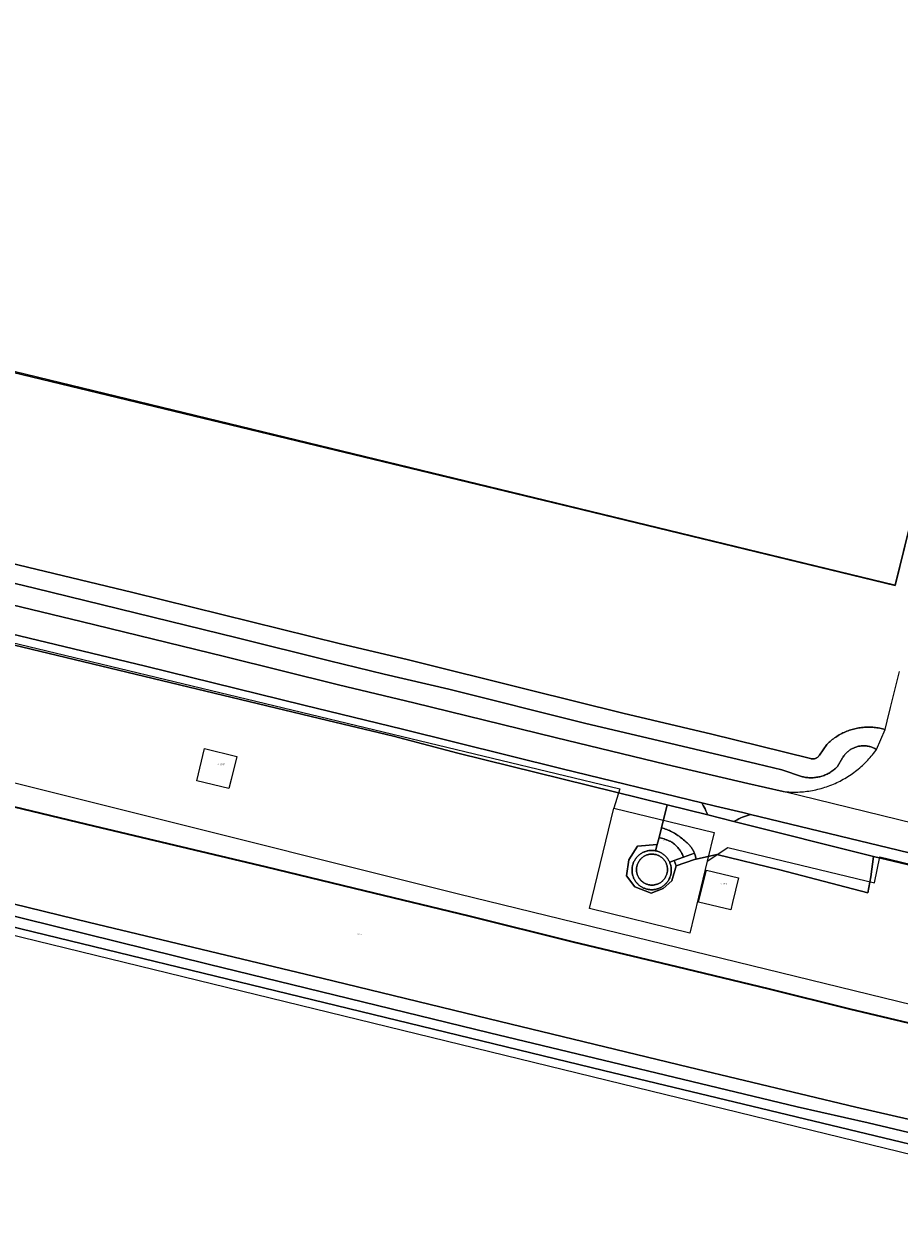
# Model space of a CAD drawing. Header units: metres. Extents: x 250001 to 257773, y 598992 to 609118.
# Tile 562 of 656: x 251781 to 251993, y 606721 to 607008. Entities that reach past the tile are written whole.
import ezdxf
from ezdxf.enums import TextEntityAlignment as Align
from ezdxf.lldxf.tags import DXFTag

# ---------------------------------------------------------------- set-up
doc = ezdxf.new("R2010")
doc.units = ezdxf.units.M
for name, color, linetype, lineweight in [('B-WE-GK-BESCHOEIING-G', 252, 'GK-BESCHOEIING', 35), ('B-WE-GR-GRAS-GV', 252, 'Continuous', 13), ('B-WE-GR-GROENVOORZIENING-GV', 252, 'Continuous', 18), ('B-WE-GW-TALUD_KRUIN-G', 252, 'Continuous', 18), ('B-WE-IE-TERREINAFSCHEIDING_KUNSTMATIG_HEKWERK-G', 252, 'IE-TERREINAFSCHEIDING-KUNSTMATIG', 18), ('B-WE-KG-GRENS_PERCEEL-G', 150, 'KG-PERCEEL', 18), ('B-WE-KG-GRENS_PERCEEL-S', 150, 'Continuous', 25), ('B-WE-OG-BEBOUWING_WINDTURBINE-GV', 1, 'Continuous', 18), ('B-WE-OG-TERREIN_ERF-GV', 7, 'Continuous', 18), ('B-WE-OG-WATER-GV', 252, 'Continuous', 18), ('B-WE-OG-WATER_SLOOT-GV', 252, 'Continuous', 18), ('B-WE-VH-ONVERHARD-GV', 252, 'Continuous', 18), ('B-WE-VH-VERHARDING_GESLOTEN-GV', 252, 'Continuous', 18), ('B-WE-VH-VERHARDING_OPEN-GV', 252, 'Continuous', 18), ('X-XX-AL-REFERENTIE-G', 7, 'Continuous', 18)]:
    doc.layers.add(name, color=color, linetype=linetype, lineweight=lineweight)
doc.styles.add('NLCS-ISO', font='NLCS-ISO.ttf')
doc.styles.get("Standard").update_dxf_attribs({"font": 'NLCS-ISO.ttf'})
doc.linetypes.add('GK-BESCHOEIING', pattern='A,30,-5,[1,NLCS.SHX,S=1,R=0,X=0,Y=0],-5', length=40)
doc.linetypes.add('IE-TERREINAFSCHEIDING-KUNSTMATIG', pattern='A,4,[82,NLCS.shx,S=0.75,R=90,X=0,Y=0],4,-2', length=10)
tags = doc.linetypes.add('KG-PERCEEL', pattern='A,5.5,-2,["P",Standard,S=1.8,R=0,X=-0.5,Y=-0.9],-2,5.5,-2,[5,NLCS.SHX,S=0.75,R=0,X=0,Y=0],-2', length=19).pattern_tags.tags
tags[6] = DXFTag(74, 10)

# ---------------------------------------------------------------- blocks, each defined once
blk = doc.blocks.new('SKG-PERCEELNUMMER-SO')
at = {"style": 'NLCS-ISO', "oblique": 10, "flags": 1}
blk.add_attdef('GEMEENTECODE', text='', height=1.8, dxfattribs=at).set_placement((0, 2.6), align=Align.MIDDLE_CENTER)
at = {"style": 'NLCS-ISO', "oblique": 10}
blk.add_attdef('SECTIE', text='', height=1.8, dxfattribs=at).set_placement((-0.5, 0), align=Align.MIDDLE_RIGHT)
blk.add_attdef('PERCEELNUMMER', text='', height=1.8, dxfattribs=at).set_placement((0.5, 0), align=Align.MIDDLE_LEFT)
blk = doc.blocks.new('BS2021-132-Xref-KAD-20210617')
at = {"layer": 'B-WE-KG-GRENS_PERCEEL-G', "flags": 128}
for points in [[(252044.228, 607084.16), (251991.812, 606872.422), (251694.031, 606944.689)], [(251407.972, 606915.387), (251423.629, 606911.665), (251662.131, 606853.29), (251721.619, 606838.835), (251886.18, 606797.695), (252184.169, 606724.865), (252199.95, 606721.135)], [(251615.13, 606882.534), (251621.801, 606886.787), (251657.144, 606878.461), (251658.995, 606886.973), (251693.968, 606878.831), (251925.272, 606823.133), (251923.836, 606818.398)], [(251946.408, 606805.581), (251942.183, 606788.211), (251917.886, 606794.116), (251923.836, 606818.398)], [(251923.836, 606818.398), (251948.097, 606812.526)], [(251948.097, 606812.526), (251946.408, 606805.581)], [(251946.408, 606805.581), (251951.363, 606808.884), (251986.891, 606800.372), (251988.187, 606806.664), (252065.165, 606787.974), (252199.95, 606757.063)], [(251706.083, 606805.365), (252056.599, 606719.723)]]:
    blk.add_lwpolyline(points, dxfattribs=at)
for points in [[(251831.126, 606825.367), (251830.593, 606823.192), (251822.822, 606825.095), (251824.727, 606832.862), (251832.497, 606830.955)], [(251952.53, 606795.616), (251952.084, 606793.784), (251944.311, 606795.677), (251946.202, 606803.443), (251953.976, 606801.555)]]:
    blk.add_lwpolyline(points, close=True, dxfattribs=at)
at = {"layer": 'B-WE-KG-GRENS_PERCEEL-S', "xscale": 0.2, "yscale": 0.2, "zscale": 0.2}
for p, values in [((251828.285, 606829.025), {'PERCEELNUMMER': '3087', 'SECTIE': 'A'}), ((251936.217, 606810.637), {'PERCEELNUMMER': '3465', 'SECTIE': 'A'}), ((251949.955, 606800.135), {'PERCEELNUMMER': '3086', 'SECTIE': 'A'}), ((251862.094, 606787.89), {'PERCEELNUMMER': '57', 'SECTIE': 'M'})]:
    blk.add_blockref('SKG-PERCEELNUMMER-SO', p, dxfattribs=at).add_auto_attribs(values)
blk = doc.blocks.new('BS2021-132-Xref-BGT-GRIJS-20210617-aangepast')
at = {"layer": 'B-WE-GK-BESCHOEIING-G', "flags": 128}
for points in [[(251796.165, 606814.456), (251776.454, 606819.233)], [(251817.61, 606809.418), (251796.165, 606814.456)], [(251839.74, 606804.156), (251817.61, 606809.418)], [(251863.357, 606798.451), (251839.74, 606804.156)], [(251888.802, 606792.263), (251863.357, 606798.451)], [(251914.012, 606785.997), (251888.802, 606792.263)], [(251939.068, 606780.023), (251914.012, 606785.997)], [(251961.526, 606774.606), (251939.068, 606780.023)], [(251980.898, 606769.749), (251961.526, 606774.606)], [(252000, 606765.233), (251980.898, 606769.749)]]:
    blk.add_lwpolyline(points, dxfattribs=at)
at = {"layer": 'B-WE-GR-GRAS-GV', "flags": 128}
for points in [[(251776.454, 606819.233), (251796.165, 606814.456), (251817.61, 606809.418), (251839.74, 606804.156), (251863.357, 606798.451), (251888.802, 606792.263), (251914.012, 606785.997), (251939.068, 606780.023), (251961.526, 606774.606), (251980.898, 606769.749), (252000, 606765.233), (252010.75, 606762.314), (252032.953, 606757.035), (252046.018, 606753.824), (252074.764, 606747.145), (252105, 606739.963), (252145.419, 606730.421), (252168.554, 606724.25), (252176.652, 606722.148), (252184.386, 606720.071)], [(252036.289, 606794.923), (251986.68, 606806.697), (251986.049, 606801.801), (251985.255, 606797.965), (251964.017, 606803.506), (251948.733, 606807.183), (251943.702, 606806.116), (251943.319, 606806.035), (251938.922, 606804.448), (251937.864, 606800.876), (251935.747, 606799.024), (251932.837, 606797.834), (251928.868, 606799.421), (251926.884, 606802.067), (251927.413, 606805.903), (251929.53, 606809.211), (251934.292, 606809.608), (251934.732, 606811.347), (251935.329, 606813.705), (251936.731, 606819.241), (251886.046, 606831.741), (251870.435, 606835.857), (251854.52, 606839.638), (251734.002, 606868.61)], [(252067.615, 606719.738), (251921.327, 606754.883), (251706.804, 606807.081)]]:
    blk.add_lwpolyline(points, dxfattribs=at)
at = {"layer": 'B-WE-GR-GROENVOORZIENING-GV', "flags": 128}
for points in [[(251762.59, 606881.39), (251807.36, 606870.62), (251857.58, 606858.26), (251873.75, 606854.46), (251903.19, 606847.12), (251925.96, 606841.45), (251947.49, 606836.39), (251959.01, 606833.5), (251971.418, 606830.435), (251971.538, 606830.405), (251971.66, 606830.384), (251971.783, 606830.37), (251971.906, 606830.364), (251972.03, 606830.366), (251972.153, 606830.376), (251972.276, 606830.394), (251972.396, 606830.42), (251972.516, 606830.454), (251972.632, 606830.495), (251972.746, 606830.544), (251972.856, 606830.6), (251972.962, 606830.663), (251973.065, 606830.733), (251973.162, 606830.809), (251973.254, 606830.891), (251973.341, 606830.98), (251973.422, 606831.073), (251973.497, 606831.172), (251973.565, 606831.275), (251973.572, 606831.287), (251975.374, 606833.88), (251975.425, 606833.93), (251975.668, 606834.165), (251975.916, 606834.394), (251976.17, 606834.617), (251976.429, 606834.834), (251976.693, 606835.044), (251976.962, 606835.249), (251977.236, 606835.446), (251977.515, 606835.638), (251977.798, 606835.823), (251978.085, 606836.001), (251978.376, 606836.172), (251978.672, 606836.336), (251978.971, 606836.493), (251979.273, 606836.643), (251979.58, 606836.786), (251979.889, 606836.921), (251980.202, 606837.049), (251980.517, 606837.17), (251980.836, 606837.283), (251981.157, 606837.389), (251981.48, 606837.487), (251981.806, 606837.577), (251982.133, 606837.66), (251982.463, 606837.735), (251982.794, 606837.802), (251983.127, 606837.861), (251983.461, 606837.912), (251983.796, 606837.956), (251984.132, 606837.991), (251984.469, 606838.018), (251984.806, 606838.038), (251985.144, 606838.049), (251985.481, 606838.053), (251985.819, 606838.048), (251986.157, 606838.036), (251986.494, 606838.015), (251986.831, 606837.986), (251987.167, 606837.95), (251987.502, 606837.906), (251987.836, 606837.853), (251988.168, 606837.793), (251988.499, 606837.725), (251988.828, 606837.649), (251989.156, 606837.565), (251989.481, 606837.474), (251989.973, 606839.468), (251990.793, 606842.795), (251992.976, 606851.545)], [(252000, 606905.223), (251991.889, 606872.366), (251913.606, 606891.333), (251755.27, 606929.507)], [(251749.32, 606874.58), (251794.8, 606863.63), (251829.56, 606855.12), (251857.12, 606848.32), (251875.34, 606843.96), (251909.58, 606835.58), (251936.51, 606828.97), (251956.261, 606824.402), (251964.815, 606822.459), (251965.256, 606822.416), (251965.697, 606822.381), (251966.139, 606822.355), (251966.582, 606822.336), (251967.025, 606822.325), (251967.468, 606822.322), (251967.91, 606822.327), (251968.353, 606822.341), (251968.795, 606822.362), (251969.237, 606822.391), (251969.679, 606822.428), (251970.119, 606822.473), (251970.559, 606822.526), (251970.998, 606822.587), (251971.435, 606822.656), (251971.871, 606822.733), (251972.306, 606822.817), (251972.739, 606822.91), (251973.17, 606823.01), (251973.6, 606823.118), (251974.027, 606823.234), (251974.453, 606823.357), (251974.876, 606823.489), (251975.296, 606823.627), (251975.714, 606823.774), (251976.13, 606823.928), (251976.542, 606824.089), (251976.951, 606824.258), (251977.358, 606824.434), (251977.761, 606824.617), (251978.161, 606824.808), (251978.557, 606825.006), (251978.949, 606825.211), (251979.338, 606825.423), (251979.723, 606825.642), (251980.104, 606825.868), (251980.481, 606826.101), (251980.853, 606826.341), (251981.221, 606826.587), (251981.585, 606826.84), (251981.944, 606827.099), (251982.298, 606827.365), (251982.647, 606827.637), (251982.992, 606827.916), (251983.331, 606828.201), (251983.665, 606828.491), (251983.994, 606828.788), (251984.317, 606829.091), (251984.635, 606829.399), (251984.947, 606829.713), (251985.254, 606830.033), (251985.554, 606830.358), (251985.849, 606830.688), (251986.138, 606831.024), (251986.42, 606831.365), (251986.697, 606831.711), (251986.967, 606832.062), (251987.231, 606832.418), (251987.391, 606832.641), (251987.205, 606832.753), (251987.016, 606832.858), (251986.822, 606832.956), (251986.625, 606833.047), (251986.425, 606833.13), (251986.222, 606833.206), (251986.016, 606833.275), (251985.808, 606833.336), (251985.598, 606833.389), (251985.386, 606833.434), (251985.172, 606833.472), (251984.957, 606833.501), (251984.742, 606833.523), (251984.525, 606833.536), (251984.308, 606833.542), (251984.092, 606833.54), (251983.875, 606833.529), (251983.659, 606833.511), (251983.444, 606833.485), (251983.23, 606833.451), (251983.017, 606833.409), (251982.806, 606833.359), (251982.597, 606833.301), (251982.39, 606833.236), (251982.186, 606833.163), (251981.984, 606833.082), (251981.786, 606832.995), (251981.591, 606832.9), (251981.4, 606832.798), (251981.213, 606832.688), (251981.029, 606832.573), (251980.85, 606832.45), (251980.676, 606832.321), (251980.507, 606832.185), (251980.343, 606832.044), (251980.184, 606831.896), (251980.031, 606831.743), (251979.883, 606831.584), (251979.741, 606831.42), (251979.606, 606831.25), (251979.477, 606831.076), (251979.354, 606830.897), (251979.238, 606830.714), (251979.175, 606830.607), (251977.941, 606828.508), (251977.825, 606828.391), (251977.633, 606828.205), (251977.435, 606828.026), (251977.231, 606827.852), (251977.023, 606827.685), (251976.809, 606827.524), (251976.591, 606827.37), (251976.369, 606827.222), (251976.142, 606827.08), (251975.911, 606826.946), (251975.676, 606826.818), (251975.437, 606826.698), (251975.195, 606826.585), (251974.95, 606826.479), (251974.701, 606826.381), (251974.45, 606826.29), (251974.196, 606826.206), (251973.94, 606826.13), (251973.681, 606826.062), (251973.421, 606826.002), (251973.159, 606825.949), (251972.895, 606825.905), (251972.63, 606825.868), (251972.365, 606825.839), (251972.098, 606825.819), (251971.831, 606825.806), (251971.564, 606825.801), (251971.297, 606825.804), (251971.03, 606825.815), (251970.763, 606825.834), (251970.497, 606825.861), (251970.232, 606825.896), (251969.968, 606825.94), (251969.706, 606825.99), (251969.445, 606826.049), (251964.511, 606827.678), (251958.402, 606829.157), (251938.95, 606833.77), (251916.7, 606839.04), (251883.82, 606847.23), (251868.21, 606850.86), (251854.93, 606854.07), (251832.59, 606859.64), (251783.51, 606871.69), (251727.92, 606885.08)], [(251734.002, 606868.61), (251854.52, 606839.638), (251870.435, 606835.857), (251886.046, 606831.741), (251936.731, 606819.241), (251946.516, 606816.784), (251946.083, 606817.821), (251945.882, 606818.26), (251945.667, 606818.693), (251945.437, 606819.119), (251945.194, 606819.536), (251945.078, 606819.72), (251911.26, 606827.97), (251872.66, 606837.56), (251848.71, 606843.36), (251810.39, 606852.78), (251760.35, 606864.86)], [(252214.392, 606686.559), (252196.501, 606690.951), (252189.09, 606692.706), (252178.25, 606695.273), (252150.465, 606701.883), (252127.003, 606707.544), (252100.584, 606713.868), (252073.17, 606720.93), (252070.597, 606721.591), (252055.328, 606725.51), (252038.953, 606729.584), (252018.857, 606734.558), (252000, 606738.798), (251985.402, 606742.276), (251968.175, 606746.109), (251893.683, 606764.033), (251825.553, 606780.702), (251758.613, 606797.239)], [(251706.804, 606807.081), (251921.327, 606754.883), (252067.615, 606719.738), (252187.039, 606690.956), (252297.978, 606663.606)], [(252000, 606806.46), (251956.918, 606816.927), (251956.859, 606816.911), (251956.384, 606816.772), (251955.913, 606816.617), (251955.448, 606816.447), (251954.988, 606816.262), (251954.535, 606816.063), (251954.088, 606815.849), (251953.649, 606815.621), (251952.876, 606815.187), (251986.68, 606806.697), (252036.289, 606794.923)]]:
    blk.add_lwpolyline(points, dxfattribs=at)
for points in [[(251946.516, 606816.784), (251936.731, 606819.241), (251935.329, 606813.705), (251935.389, 606813.694), (251935.637, 606813.616), (251935.963, 606813.506), (251936.285, 606813.389), (251936.605, 606813.264), (251936.922, 606813.133), (251937.236, 606812.993), (251937.546, 606812.846), (251937.853, 606812.692), (251938.156, 606812.532), (251938.456, 606812.363), (251938.751, 606812.188), (251939.042, 606812.007), (251939.329, 606811.818), (251939.612, 606811.623), (251939.889, 606811.421), (251940.163, 606811.213), (251940.431, 606810.999), (251940.694, 606810.778), (251940.951, 606810.552), (251941.204, 606810.319), (251941.347, 606810.207), (251941.523, 606810.062), (251941.692, 606809.91), (251941.857, 606809.753), (251942.016, 606809.59), (251942.169, 606809.421), (251942.316, 606809.247), (251942.457, 606809.069), (251942.591, 606808.885), (251942.719, 606808.696), (251942.84, 606808.504), (251942.955, 606808.307), (251943.062, 606808.106), (251943.162, 606807.902), (251943.255, 606807.694), (251943.302, 606807.578), (251943.341, 606807.483), (251943.419, 606807.269), (251943.49, 606807.052), (251943.553, 606806.834), (251943.608, 606806.613), (251943.655, 606806.39), (251943.695, 606806.166), (251943.702, 606806.116), (251948.733, 606807.183), (251964.017, 606803.506), (251985.255, 606797.965), (251986.049, 606801.801), (251986.68, 606806.697), (251952.876, 606815.187)], [(251935.389, 606813.694), (251935.329, 606813.705), (251934.732, 606811.347), (251935.001, 606811.281), (251935.339, 606811.189), (251935.674, 606811.089), (251936.006, 606810.982), (251936.336, 606810.867), (251936.663, 606810.745), (251936.988, 606810.615), (251937.309, 606810.478), (251937.628, 606810.333), (251937.664, 606810.316), (251937.868, 606810.181), (251938.068, 606810.038), (251938.263, 606809.89), (251938.453, 606809.735), (251938.637, 606809.574), (251938.817, 606809.407), (251938.99, 606809.235), (251939.159, 606809.057), (251939.321, 606808.873), (251939.477, 606808.684), (251939.627, 606808.49), (251939.77, 606808.292), (251939.907, 606808.089), (251940.038, 606807.881), (251940.161, 606807.67), (251940.277, 606807.454), (251940.387, 606807.235), (251940.489, 606807.012), (251940.662, 606806.598), (251943.302, 606807.578), (251943.255, 606807.694), (251943.162, 606807.902), (251943.062, 606808.106), (251942.955, 606808.307), (251942.84, 606808.504), (251942.719, 606808.696), (251942.591, 606808.885), (251942.457, 606809.069), (251942.316, 606809.247), (251942.169, 606809.421), (251942.016, 606809.59), (251941.857, 606809.753), (251941.692, 606809.91), (251941.523, 606810.062), (251941.347, 606810.207), (251941.204, 606810.319), (251940.951, 606810.552), (251940.694, 606810.778), (251940.431, 606810.999), (251940.163, 606811.213), (251939.889, 606811.421), (251939.612, 606811.623), (251939.329, 606811.818), (251939.042, 606812.007), (251938.751, 606812.188), (251938.456, 606812.363), (251938.156, 606812.532), (251937.853, 606812.692), (251937.546, 606812.846), (251937.236, 606812.993), (251936.922, 606813.133), (251936.605, 606813.264), (251936.285, 606813.389), (251935.963, 606813.506), (251935.637, 606813.616)], [(251935.001, 606811.281), (251934.732, 606811.347), (251934.292, 606809.608), (251933.879, 606808.109), (251933.99, 606808.087), (251934.179, 606808.041), (251934.367, 606807.987), (251934.552, 606807.925), (251934.734, 606807.856), (251934.913, 606807.779), (251935.09, 606807.695), (251935.262, 606807.604), (251935.431, 606807.506), (251935.595, 606807.401), (251935.755, 606807.29), (251935.911, 606807.172), (251936.061, 606807.047), (251936.206, 606806.917), (251936.346, 606806.781), (251936.48, 606806.639), (251936.608, 606806.492), (251936.729, 606806.34), (251936.845, 606806.183), (251936.954, 606806.021), (251937.056, 606805.855), (251937.152, 606805.685), (251937.24, 606805.511), (251937.317, 606805.343), (251938.365, 606805.745), (251940.662, 606806.598), (251940.489, 606807.012), (251940.387, 606807.235), (251940.277, 606807.454), (251940.161, 606807.67), (251940.038, 606807.881), (251939.907, 606808.089), (251939.77, 606808.292), (251939.627, 606808.49), (251939.477, 606808.684), (251939.321, 606808.873), (251939.159, 606809.057), (251938.99, 606809.235), (251938.817, 606809.407), (251938.637, 606809.574), (251938.453, 606809.735), (251938.263, 606809.89), (251938.068, 606810.038), (251937.868, 606810.181), (251937.664, 606810.316), (251937.628, 606810.333), (251937.309, 606810.478), (251936.988, 606810.615), (251936.663, 606810.745), (251936.336, 606810.867), (251936.006, 606810.982), (251935.674, 606811.089), (251935.339, 606811.189)]]:
    blk.add_lwpolyline(points, close=True, dxfattribs=at)
at = {"layer": 'B-WE-GW-TALUD_KRUIN-G', "flags": 128}
blk.add_lwpolyline([(251935.001, 606811.281), (251935.339, 606811.189), (251935.674, 606811.089), (251936.006, 606810.982), (251936.336, 606810.867), (251936.663, 606810.745), (251936.988, 606810.615), (251937.309, 606810.478), (251937.628, 606810.333), (251937.664, 606810.316), (251937.868, 606810.181), (251938.068, 606810.038), (251938.263, 606809.89), (251938.453, 606809.735), (251938.637, 606809.574), (251938.817, 606809.407), (251938.99, 606809.235), (251939.159, 606809.057), (251939.321, 606808.873), (251939.477, 606808.684), (251939.627, 606808.49), (251939.77, 606808.292), (251939.907, 606808.089), (251940.038, 606807.881), (251940.161, 606807.67), (251940.277, 606807.454), (251940.387, 606807.235), (251940.489, 606807.012), (251940.662, 606806.598)], dxfattribs=at)
at = {"layer": 'B-WE-IE-TERREINAFSCHEIDING_KUNSTMATIG_HEKWERK-G', "flags": 128}
blk.add_lwpolyline([(251986.68, 606806.697), (251936.731, 606819.241)], dxfattribs=at)
at = {"layer": 'B-WE-OG-BEBOUWING_WINDTURBINE-GV', "flags": 128}
blk.add_lwpolyline([(251933.152, 606807.31), (251932.979, 606807.311), (251932.805, 606807.305), (251932.633, 606807.29), (251932.461, 606807.268), (251932.291, 606807.237), (251932.122, 606807.199), (251931.955, 606807.153), (251931.79, 606807.099), (251931.628, 606807.038), (251931.469, 606806.969), (251931.313, 606806.893), (251931.161, 606806.81), (251931.013, 606806.72), (251930.87, 606806.624), (251930.731, 606806.52), (251930.597, 606806.411), (251930.468, 606806.295), (251930.344, 606806.174), (251930.226, 606806.047), (251930.115, 606805.914), (251930.009, 606805.777), (251929.91, 606805.635), (251929.818, 606805.488), (251929.732, 606805.338), (251929.654, 606805.183), (251929.598, 606805.062), (251929.532, 606804.902), (251929.474, 606804.738), (251929.424, 606804.573), (251929.381, 606804.405), (251929.346, 606804.235), (251929.319, 606804.064), (251929.3, 606803.892), (251929.288, 606803.719), (251929.285, 606803.546), (251929.29, 606803.373), (251929.303, 606803.2), (251929.323, 606803.028), (251929.352, 606802.858), (251929.388, 606802.688), (251929.433, 606802.521), (251929.485, 606802.356), (251929.544, 606802.193), (251929.611, 606802.033), (251929.685, 606801.877), (251929.767, 606801.724), (251929.855, 606801.575), (251929.95, 606801.43), (251930.052, 606801.29), (251930.16, 606801.155), (251930.274, 606801.025), (251930.394, 606800.9), (251930.52, 606800.781), (251930.651, 606800.668), (251930.788, 606800.56), (251930.929, 606800.46), (251931.074, 606800.366), (251931.224, 606800.279), (251931.377, 606800.199), (251931.534, 606800.126), (251931.694, 606800.06), (251931.858, 606800.002), (251932.023, 606799.951), (251932.191, 606799.909), (251932.361, 606799.873), (251932.532, 606799.846), (251932.704, 606799.827), (251932.877, 606799.816), (251933.05, 606799.812), (251933.223, 606799.817), (251933.396, 606799.83), (251933.568, 606799.85), (251933.738, 606799.879), (251933.908, 606799.915), (251934.075, 606799.959), (251934.241, 606800.011), (251934.403, 606800.071), (251934.563, 606800.138), (251934.72, 606800.212), (251934.872, 606800.293), (251935.021, 606800.381), (251935.166, 606800.477), (251935.306, 606800.578), (251935.442, 606800.686), (251935.572, 606800.8), (251935.697, 606800.92), (251935.816, 606801.046), (251935.929, 606801.177), (251936.036, 606801.313), (251936.137, 606801.454), (251936.231, 606801.6), (251936.318, 606801.749), (251936.339, 606801.788), (251936.417, 606801.942), (251936.488, 606802.1), (251936.552, 606802.261), (251936.609, 606802.425), (251936.657, 606802.591), (251936.698, 606802.76), (251936.731, 606802.93), (251936.756, 606803.101), (251936.774, 606803.273), (251936.783, 606803.446), (251936.784, 606803.62), (251936.778, 606803.793), (251936.763, 606803.965), (251936.741, 606804.137), (251936.71, 606804.307), (251936.672, 606804.476), (251936.626, 606804.643), (251936.572, 606804.808), (251936.51, 606804.97), (251936.442, 606805.129), (251936.366, 606805.284), (251936.283, 606805.436), (251936.193, 606805.584), (251936.096, 606805.728), (251935.993, 606805.867), (251935.883, 606806.001), (251935.767, 606806.13), (251935.646, 606806.253), (251935.519, 606806.371), (251935.386, 606806.483), (251935.249, 606806.588), (251935.107, 606806.687), (251934.96, 606806.78), (251934.81, 606806.865), (251934.655, 606806.944), (251934.497, 606807.015), (251934.337, 606807.079), (251934.173, 606807.135), (251934.006, 606807.184), (251933.838, 606807.225), (251933.668, 606807.258), (251933.497, 606807.283), (251933.325, 606807.301)], close=True, dxfattribs=at)
at = {"layer": 'B-WE-OG-TERREIN_ERF-GV', "flags": 128}
blk.add_lwpolyline([(251755.27, 606929.507), (251913.606, 606891.333), (251991.889, 606872.366), (252000, 606905.223), (252003.069, 606916.872), (252006.15, 606929.36), (252035.56, 607048.73), (252044.224, 607084.14), (252000, 607094.742), (251991.15, 607096.863), (251997.151, 607121.146), (251945.6, 607133.69), (251945.149, 607131.851), (251945.222, 607131.833), (251930.372, 607070.876), (251832.789, 607094.649), (251847.58, 607155.362), (251847.248, 607155.443), (251847.73, 607157.284), (251691.421, 607195.383)], dxfattribs=at)
at = {"layer": 'B-WE-OG-WATER-GV', "flags": 128}
for points in [[(251748.868, 606802.448), (251796.861, 606790.736), (251853.073, 606777.256), (251893.625, 606767.413), (251941.965, 606755.708), (251982.361, 606746.035), (252000, 606741.99), (252019.219, 606737.324), (252042.153, 606731.715), (252059.425, 606727.462), (252079.571, 606722.706), (252099.689, 606717.823), (252120.754, 606712.771), (252135.085, 606709.179), (252142.014, 606707.44), (252151.091, 606705.277), (252163.112, 606702.327), (252174.594, 606699.393), (252183.251, 606697.381), (252195.583, 606694.272), (252208.581, 606691.049), (252221.385, 606688.091)], [(252184.386, 606720.071), (252176.652, 606722.148), (252168.554, 606724.25), (252145.419, 606730.421), (252105, 606739.963), (252074.764, 606747.145), (252046.018, 606753.824), (252032.953, 606757.035), (252010.75, 606762.314), (252000, 606765.233), (251980.898, 606769.749), (251961.526, 606774.606), (251939.068, 606780.023), (251914.012, 606785.997), (251888.802, 606792.263), (251863.357, 606798.451), (251839.74, 606804.156), (251817.61, 606809.418), (251796.165, 606814.456), (251776.454, 606819.233)]]:
    blk.add_lwpolyline(points, dxfattribs=at)
at = {"layer": 'B-WE-OG-WATER_SLOOT-GV', "flags": 128}
for points in [[(251758.613, 606797.239), (251825.553, 606780.702), (251893.683, 606764.033), (251968.175, 606746.109), (251985.402, 606742.276), (252000, 606738.798), (252018.857, 606734.558), (252038.953, 606729.584), (252055.328, 606725.51), (252070.597, 606721.591), (252073.17, 606720.93), (252100.584, 606713.868), (252127.003, 606707.544), (252150.465, 606701.883), (252178.25, 606695.273), (252189.09, 606692.706), (252196.501, 606690.951), (252214.392, 606686.559)], [(252221.385, 606688.091), (252208.581, 606691.049), (252195.583, 606694.272), (252183.251, 606697.381), (252174.594, 606699.393), (252163.112, 606702.327), (252151.091, 606705.277), (252142.014, 606707.44), (252135.085, 606709.179), (252120.754, 606712.771), (252099.689, 606717.823), (252079.571, 606722.706), (252059.425, 606727.462), (252042.153, 606731.715), (252019.219, 606737.324), (252000, 606741.99), (251982.361, 606746.035), (251941.965, 606755.708), (251893.625, 606767.413), (251853.073, 606777.256), (251796.861, 606790.736), (251748.868, 606802.448)]]:
    blk.add_lwpolyline(points, dxfattribs=at)
at = {"layer": 'B-WE-VH-ONVERHARD-GV', "flags": 128}
blk.add_lwpolyline([(251933.879, 606808.109), (251934.292, 606809.608), (251929.53, 606809.211), (251927.413, 606805.903), (251926.884, 606802.067), (251928.868, 606799.421), (251932.837, 606797.834), (251935.747, 606799.024), (251937.864, 606800.876), (251938.922, 606804.448), (251938.365, 606805.745), (251937.317, 606805.343), (251937.321, 606805.334), (251937.395, 606805.153), (251937.461, 606804.97), (251937.52, 606804.784), (251937.571, 606804.595), (251937.614, 606804.405), (251937.65, 606804.213), (251937.677, 606804.02), (251937.697, 606803.826), (251937.709, 606803.631), (251937.712, 606803.436), (251937.708, 606803.241), (251937.696, 606803.047), (251937.675, 606802.853), (251937.647, 606802.66), (251937.611, 606802.468), (251937.567, 606802.278), (251937.515, 606802.09), (251937.456, 606801.904), (251937.389, 606801.721), (251937.315, 606801.541), (251937.233, 606801.364), (251937.144, 606801.19), (251937.094, 606801.1), (251936.995, 606800.932), (251936.888, 606800.769), (251936.775, 606800.61), (251936.656, 606800.455), (251936.53, 606800.306), (251936.399, 606800.162), (251936.261, 606800.024), (251936.118, 606799.891), (251935.97, 606799.765), (251935.817, 606799.644), (251935.658, 606799.53), (251935.496, 606799.422), (251935.329, 606799.322), (251935.158, 606799.228), (251934.983, 606799.141), (251934.805, 606799.062), (251934.624, 606798.99), (251934.44, 606798.925), (251934.253, 606798.868), (251934.064, 606798.819), (251933.874, 606798.777), (251933.682, 606798.743), (251933.488, 606798.717), (251933.294, 606798.699), (251933.099, 606798.69), (251932.904, 606798.688), (251932.709, 606798.694), (251932.515, 606798.708), (251932.321, 606798.73), (251932.128, 606798.76), (251931.937, 606798.798), (251931.747, 606798.843), (251931.56, 606798.897), (251931.374, 606798.958), (251931.192, 606799.027), (251931.012, 606799.103), (251930.836, 606799.186), (251930.663, 606799.276), (251930.494, 606799.374), (251930.329, 606799.478), (251930.169, 606799.589), (251930.013, 606799.707), (251929.863, 606799.831), (251929.717, 606799.96), (251929.577, 606800.096), (251929.443, 606800.238), (251929.314, 606800.384), (251929.192, 606800.536), (251929.076, 606800.693), (251928.966, 606800.854), (251928.863, 606801.02), (251928.767, 606801.19), (251928.679, 606801.363), (251928.597, 606801.541), (251928.523, 606801.721), (251928.456, 606801.904), (251928.396, 606802.09), (251928.345, 606802.278), (251928.301, 606802.468), (251928.265, 606802.66), (251928.236, 606802.853), (251928.216, 606803.047), (251928.204, 606803.242), (251928.2, 606803.437), (251928.203, 606803.631), (251928.215, 606803.826), (251928.235, 606804.02), (251928.262, 606804.213), (251928.298, 606804.405), (251928.341, 606804.595), (251928.392, 606804.784), (251928.451, 606804.97), (251928.517, 606805.153), (251928.591, 606805.334), (251928.672, 606805.511), (251928.761, 606805.685), (251928.856, 606805.855), (251928.959, 606806.021), (251929.067, 606806.183), (251929.183, 606806.34), (251929.305, 606806.492), (251929.392, 606806.593), (251929.524, 606806.736), (251929.662, 606806.874), (251929.805, 606807.007), (251929.954, 606807.133), (251930.108, 606807.253), (251930.266, 606807.367), (251930.429, 606807.473), (251930.597, 606807.574), (251930.768, 606807.667), (251930.943, 606807.753), (251931.121, 606807.832), (251931.303, 606807.904), (251931.487, 606807.968), (251931.674, 606808.024), (251931.862, 606808.073), (251932.053, 606808.114), (251932.245, 606808.147), (251932.439, 606808.172), (251932.633, 606808.19), (251932.828, 606808.199), (251933.023, 606808.2), (251933.218, 606808.193), (251933.412, 606808.179), (251933.606, 606808.156), (251933.799, 606808.125)], close=True, dxfattribs=at)
at = {"layer": 'B-WE-VH-VERHARDING_GESLOTEN-GV', "flags": 128}
for points in [[(251727.92, 606885.08), (251783.51, 606871.69), (251832.59, 606859.64), (251854.93, 606854.07), (251868.21, 606850.86), (251883.82, 606847.23), (251916.7, 606839.04), (251938.95, 606833.77), (251958.402, 606829.157), (251964.511, 606827.678), (251969.445, 606826.049), (251969.706, 606825.99), (251969.968, 606825.94), (251970.232, 606825.896), (251970.497, 606825.861), (251970.763, 606825.834), (251971.03, 606825.815), (251971.297, 606825.804), (251971.564, 606825.801), (251971.831, 606825.806), (251972.098, 606825.819), (251972.365, 606825.839), (251972.63, 606825.868), (251972.895, 606825.905), (251973.159, 606825.949), (251973.421, 606826.002), (251973.681, 606826.062), (251973.94, 606826.13), (251974.196, 606826.206), (251974.45, 606826.29), (251974.701, 606826.381), (251974.95, 606826.479), (251975.195, 606826.585), (251975.437, 606826.698), (251975.676, 606826.818), (251975.911, 606826.946), (251976.142, 606827.08), (251976.369, 606827.222), (251976.591, 606827.37), (251976.809, 606827.524), (251977.023, 606827.685), (251977.231, 606827.852), (251977.435, 606828.026), (251977.633, 606828.205), (251977.825, 606828.391), (251977.941, 606828.508), (251979.175, 606830.607), (251979.238, 606830.714), (251979.354, 606830.897), (251979.477, 606831.076), (251979.606, 606831.25), (251979.741, 606831.42), (251979.883, 606831.584), (251980.031, 606831.743), (251980.184, 606831.896), (251980.343, 606832.044), (251980.507, 606832.185), (251980.676, 606832.321), (251980.85, 606832.45), (251981.029, 606832.573), (251981.213, 606832.688), (251981.4, 606832.798), (251981.591, 606832.9), (251981.786, 606832.995), (251981.984, 606833.082), (251982.186, 606833.163), (251982.39, 606833.236), (251982.597, 606833.301), (251982.806, 606833.359), (251983.017, 606833.409), (251983.23, 606833.451), (251983.444, 606833.485), (251983.659, 606833.511), (251983.875, 606833.529), (251984.092, 606833.54), (251984.308, 606833.542), (251984.525, 606833.536), (251984.742, 606833.523), (251984.957, 606833.501), (251985.172, 606833.472), (251985.386, 606833.434), (251985.598, 606833.389), (251985.808, 606833.336), (251986.016, 606833.275), (251986.222, 606833.206), (251986.425, 606833.13), (251986.625, 606833.047), (251986.822, 606832.956), (251987.016, 606832.858), (251987.205, 606832.753), (251987.391, 606832.641), (251989.481, 606837.474), (251989.156, 606837.565), (251988.828, 606837.649), (251988.499, 606837.725), (251988.168, 606837.793), (251987.836, 606837.853), (251987.502, 606837.906), (251987.167, 606837.95), (251986.831, 606837.986), (251986.494, 606838.015), (251986.157, 606838.036), (251985.819, 606838.048), (251985.481, 606838.053), (251985.144, 606838.049), (251984.806, 606838.038), (251984.469, 606838.018), (251984.132, 606837.991), (251983.796, 606837.956), (251983.461, 606837.912), (251983.127, 606837.861), (251982.794, 606837.802), (251982.463, 606837.735), (251982.133, 606837.66), (251981.806, 606837.577), (251981.48, 606837.487), (251981.157, 606837.389), (251980.836, 606837.283), (251980.517, 606837.17), (251980.202, 606837.049), (251979.889, 606836.921), (251979.58, 606836.786), (251979.273, 606836.643), (251978.971, 606836.493), (251978.672, 606836.336), (251978.376, 606836.172), (251978.085, 606836.001), (251977.798, 606835.823), (251977.515, 606835.638), (251977.236, 606835.446), (251976.962, 606835.249), (251976.693, 606835.044), (251976.429, 606834.834), (251976.17, 606834.617), (251975.916, 606834.394), (251975.668, 606834.165), (251975.425, 606833.93), (251975.374, 606833.88), (251973.572, 606831.287), (251973.565, 606831.275), (251973.497, 606831.172), (251973.422, 606831.073), (251973.341, 606830.98), (251973.254, 606830.891), (251973.162, 606830.809), (251973.065, 606830.733), (251972.962, 606830.663), (251972.856, 606830.6), (251972.746, 606830.544), (251972.632, 606830.495), (251972.516, 606830.454), (251972.396, 606830.42), (251972.276, 606830.394), (251972.153, 606830.376), (251972.03, 606830.366), (251971.906, 606830.364), (251971.783, 606830.37), (251971.66, 606830.384), (251971.538, 606830.405), (251971.418, 606830.435), (251959.01, 606833.5), (251947.49, 606836.39), (251925.96, 606841.45), (251903.19, 606847.12), (251873.75, 606854.46), (251857.58, 606858.26), (251807.36, 606870.62), (251762.59, 606881.39)], [(251760.35, 606864.86), (251810.39, 606852.78), (251848.71, 606843.36), (251872.66, 606837.56), (251911.26, 606827.97), (251945.078, 606819.72), (251948.4, 606818.91), (251955.056, 606817.379), (251956.918, 606816.927), (252000, 606806.46)], [(252008.646, 606811.713), (251964.815, 606822.459), (251956.261, 606824.402), (251936.51, 606828.97), (251909.58, 606835.58), (251875.34, 606843.96), (251857.12, 606848.32), (251829.56, 606855.12), (251794.8, 606863.63), (251749.32, 606874.58)]]:
    blk.add_lwpolyline(points, dxfattribs=at)
at = {"layer": 'B-WE-VH-VERHARDING_OPEN-GV', "flags": 128}
for points in [[(251948.4, 606818.91), (251945.078, 606819.72), (251945.194, 606819.536), (251945.437, 606819.119), (251945.667, 606818.693), (251945.882, 606818.26), (251946.083, 606817.821), (251946.516, 606816.784), (251952.876, 606815.187), (251953.649, 606815.621), (251954.088, 606815.849), (251954.535, 606816.063), (251954.988, 606816.262), (251955.448, 606816.447), (251955.913, 606816.617), (251956.384, 606816.772), (251956.859, 606816.911), (251956.918, 606816.927), (251955.056, 606817.379)], [(251933.218, 606808.193), (251933.023, 606808.2), (251932.828, 606808.199), (251932.633, 606808.19), (251932.439, 606808.172), (251932.245, 606808.147), (251932.053, 606808.114), (251931.862, 606808.073), (251931.674, 606808.024), (251931.487, 606807.968), (251931.303, 606807.904), (251931.121, 606807.832), (251930.943, 606807.753), (251930.768, 606807.667), (251930.597, 606807.574), (251930.429, 606807.473), (251930.266, 606807.367), (251930.108, 606807.253), (251929.954, 606807.133), (251929.805, 606807.007), (251929.662, 606806.874), (251929.524, 606806.736), (251929.392, 606806.593), (251929.305, 606806.492), (251929.183, 606806.34), (251929.067, 606806.183), (251928.959, 606806.021), (251928.856, 606805.855), (251928.761, 606805.685), (251928.672, 606805.511), (251928.591, 606805.334), (251928.517, 606805.153), (251928.451, 606804.97), (251928.392, 606804.784), (251928.341, 606804.595), (251928.298, 606804.405), (251928.262, 606804.213), (251928.235, 606804.02), (251928.215, 606803.826), (251928.203, 606803.631), (251928.2, 606803.437), (251928.204, 606803.242), (251928.216, 606803.047), (251928.236, 606802.853), (251928.265, 606802.66), (251928.301, 606802.468), (251928.345, 606802.278), (251928.396, 606802.09), (251928.456, 606801.904), (251928.523, 606801.721), (251928.597, 606801.541), (251928.679, 606801.363), (251928.767, 606801.19), (251928.863, 606801.02), (251928.966, 606800.854), (251929.076, 606800.693), (251929.192, 606800.536), (251929.314, 606800.384), (251929.443, 606800.238), (251929.577, 606800.096), (251929.717, 606799.96), (251929.863, 606799.831), (251930.013, 606799.707), (251930.169, 606799.589), (251930.329, 606799.478), (251930.494, 606799.374), (251930.663, 606799.276), (251930.836, 606799.186), (251931.012, 606799.103), (251931.192, 606799.027), (251931.374, 606798.958), (251931.56, 606798.897), (251931.747, 606798.843), (251931.937, 606798.798), (251932.128, 606798.76), (251932.321, 606798.73), (251932.515, 606798.708), (251932.709, 606798.694), (251932.904, 606798.688), (251933.099, 606798.69), (251933.294, 606798.699), (251933.488, 606798.717), (251933.682, 606798.743), (251933.874, 606798.777), (251934.064, 606798.819), (251934.253, 606798.868), (251934.44, 606798.925), (251934.624, 606798.99), (251934.805, 606799.062), (251934.983, 606799.141), (251935.158, 606799.228), (251935.329, 606799.322), (251935.496, 606799.422), (251935.658, 606799.53), (251935.817, 606799.644), (251935.97, 606799.765), (251936.118, 606799.891), (251936.261, 606800.024), (251936.399, 606800.162), (251936.53, 606800.306), (251936.656, 606800.455), (251936.775, 606800.61), (251936.888, 606800.769), (251936.995, 606800.932), (251937.094, 606801.1), (251937.144, 606801.19), (251937.233, 606801.364), (251937.315, 606801.541), (251937.389, 606801.721), (251937.456, 606801.904), (251937.515, 606802.09), (251937.567, 606802.278), (251937.611, 606802.468), (251937.647, 606802.66), (251937.675, 606802.853), (251937.696, 606803.047), (251937.708, 606803.241), (251937.712, 606803.436), (251937.709, 606803.631), (251937.697, 606803.826), (251937.677, 606804.02), (251937.65, 606804.213), (251937.614, 606804.405), (251937.571, 606804.595), (251937.52, 606804.784), (251937.461, 606804.97), (251937.395, 606805.153), (251937.321, 606805.334), (251937.317, 606805.343), (251937.24, 606805.511), (251937.152, 606805.685), (251937.056, 606805.855), (251936.954, 606806.021), (251936.845, 606806.183), (251936.729, 606806.34), (251936.608, 606806.492), (251936.48, 606806.639), (251936.346, 606806.781), (251936.206, 606806.917), (251936.061, 606807.047), (251935.911, 606807.172), (251935.755, 606807.29), (251935.595, 606807.401), (251935.431, 606807.506), (251935.262, 606807.604), (251935.09, 606807.695), (251934.913, 606807.779), (251934.734, 606807.856), (251934.552, 606807.925), (251934.367, 606807.987), (251934.179, 606808.041), (251933.99, 606808.087), (251933.879, 606808.109), (251933.799, 606808.125), (251933.606, 606808.156), (251933.412, 606808.179)], [(251932.805, 606807.305), (251932.979, 606807.311), (251933.152, 606807.31), (251933.325, 606807.301), (251933.497, 606807.283), (251933.668, 606807.258), (251933.838, 606807.225), (251934.006, 606807.184), (251934.173, 606807.135), (251934.337, 606807.079), (251934.497, 606807.015), (251934.655, 606806.944), (251934.81, 606806.865), (251934.96, 606806.78), (251935.107, 606806.687), (251935.249, 606806.588), (251935.386, 606806.483), (251935.519, 606806.371), (251935.646, 606806.253), (251935.767, 606806.13), (251935.883, 606806.001), (251935.993, 606805.867), (251936.096, 606805.728), (251936.193, 606805.584), (251936.283, 606805.436), (251936.366, 606805.284), (251936.442, 606805.129), (251936.51, 606804.97), (251936.572, 606804.808), (251936.626, 606804.643), (251936.672, 606804.476), (251936.71, 606804.307), (251936.741, 606804.137), (251936.763, 606803.965), (251936.778, 606803.793), (251936.784, 606803.62), (251936.783, 606803.446), (251936.774, 606803.273), (251936.756, 606803.101), (251936.731, 606802.93), (251936.698, 606802.76), (251936.657, 606802.591), (251936.609, 606802.425), (251936.552, 606802.261), (251936.488, 606802.1), (251936.417, 606801.942), (251936.339, 606801.788), (251936.318, 606801.749), (251936.231, 606801.6), (251936.137, 606801.454), (251936.036, 606801.313), (251935.929, 606801.177), (251935.816, 606801.046), (251935.697, 606800.92), (251935.572, 606800.8), (251935.442, 606800.686), (251935.306, 606800.578), (251935.166, 606800.477), (251935.021, 606800.381), (251934.872, 606800.293), (251934.72, 606800.212), (251934.563, 606800.138), (251934.403, 606800.071), (251934.241, 606800.011), (251934.075, 606799.959), (251933.908, 606799.915), (251933.738, 606799.879), (251933.568, 606799.85), (251933.396, 606799.83), (251933.223, 606799.817), (251933.05, 606799.812), (251932.877, 606799.816), (251932.704, 606799.827), (251932.532, 606799.846), (251932.361, 606799.873), (251932.191, 606799.909), (251932.023, 606799.951), (251931.858, 606800.002), (251931.694, 606800.06), (251931.534, 606800.126), (251931.377, 606800.199), (251931.224, 606800.279), (251931.074, 606800.366), (251930.929, 606800.46), (251930.788, 606800.56), (251930.651, 606800.668), (251930.52, 606800.781), (251930.394, 606800.9), (251930.274, 606801.025), (251930.16, 606801.155), (251930.052, 606801.29), (251929.95, 606801.43), (251929.855, 606801.575), (251929.767, 606801.724), (251929.685, 606801.877), (251929.611, 606802.033), (251929.544, 606802.193), (251929.485, 606802.356), (251929.433, 606802.521), (251929.388, 606802.688), (251929.352, 606802.858), (251929.323, 606803.028), (251929.303, 606803.2), (251929.29, 606803.373), (251929.285, 606803.546), (251929.288, 606803.719), (251929.3, 606803.892), (251929.319, 606804.064), (251929.346, 606804.235), (251929.381, 606804.405), (251929.424, 606804.573), (251929.474, 606804.738), (251929.532, 606804.902), (251929.598, 606805.062), (251929.654, 606805.183), (251929.732, 606805.338), (251929.818, 606805.488), (251929.91, 606805.635), (251930.009, 606805.777), (251930.115, 606805.914), (251930.226, 606806.047), (251930.344, 606806.174), (251930.468, 606806.295), (251930.597, 606806.411), (251930.731, 606806.52), (251930.87, 606806.624), (251931.013, 606806.72), (251931.161, 606806.81), (251931.313, 606806.893), (251931.469, 606806.969), (251931.628, 606807.038), (251931.79, 606807.099), (251931.955, 606807.153), (251932.122, 606807.199), (251932.291, 606807.237), (251932.461, 606807.268), (251932.633, 606807.29)], [(251943.341, 606807.483), (251943.302, 606807.578), (251940.662, 606806.598), (251938.365, 606805.745), (251938.922, 606804.448), (251943.319, 606806.035), (251943.702, 606806.116), (251943.695, 606806.166), (251943.655, 606806.39), (251943.608, 606806.613), (251943.553, 606806.834), (251943.49, 606807.052), (251943.419, 606807.269)]]:
    blk.add_lwpolyline(points, close=True, dxfattribs=at)

msp = doc.modelspace()

# ---------------------------------------------------------------- block references
at = {"layer": 'X-XX-AL-REFERENTIE-G'}
for name in ['BS2021-132-Xref-BGT-GRIJS-20210617-aangepast', 'BS2021-132-Xref-KAD-20210617']:
    msp.add_blockref(name, (0, 0), dxfattribs=at)

doc.saveas('drawing.dxf')
